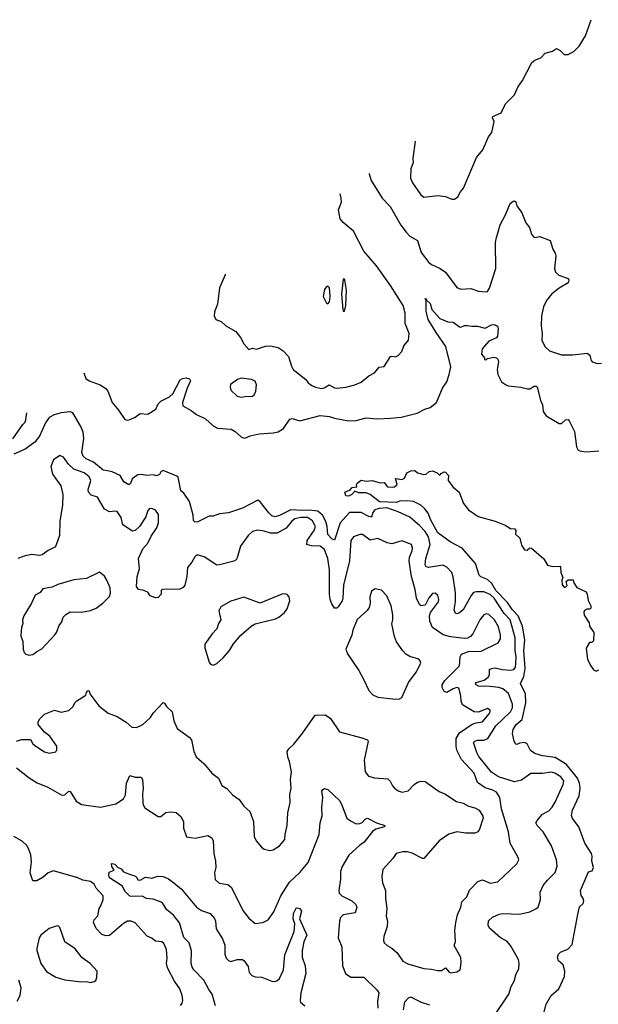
# Model space of a CAD drawing. Extents: x 2087054 to 2277909, y 548907 to 753496.
# Tile 442 of 444: x 2210331 to 2214862, y 741475 to 749183. Entities that reach past the tile are written whole.
import ezdxf

# ---------------------------------------------------------------- set-up
doc = ezdxf.new("R2010")
doc.units = 0

msp = doc.modelspace()

# ---------------------------------------------------------------- linework, layer by layer
at = {"layer": '0CON20XD'}
for points in [[(2213429, 748231.5), (2213410, 748095), (2213412.5, 748065), (2213393.3, 748015), (2213392.7, 747942.7), (2213406, 747905), (2213472.7, 747812.7), (2213495, 747793.3), (2213605, 747806.7), (2213665, 747797.5), (2213715, 747777.5), (2213735, 747777.5), (2213763, 747797), (2213782.5, 747835), (2213807.5, 747865), (2213907.5, 748105), (2213957.5, 748165), (2214002.5, 748265), (2214029.5, 748300.5), (2214047.5, 748385), (2214033.3, 748415), (2214036.7, 748425), (2214101.2, 748455), (2214135, 748523.3), (2214206.7, 748595), (2214231.2, 748655), (2214267.5, 748707.5), (2214342.7, 748847.3), (2214365, 748866.7), (2214412.5, 748885), (2214445, 748920), (2214503.9, 748936.1), (2214535, 748957.5), (2214563, 748943), (2214595, 748910), (2214625, 748910), (2214673.6, 748936.4), (2214713.3, 748975), (2214763, 749057), (2214806, 749183)], [(2213067.9, 747979.4), (2213068.1, 747975), (2213084.4, 747925), (2213170, 747785), (2213231.6, 747721.6), (2213316.2, 747575), (2213358.3, 747518.3), (2213387, 747487), (2213446, 747455), (2213475, 747360), (2213535, 747281.9), (2213555, 747266.7), (2213623.8, 747235), (2213665, 747206.2), (2213755, 747087.1), (2213785, 747073.1), (2213865, 747078.6), (2213925, 747057.5), (2213985, 747052.5), (2213995, 747056.2), (2214009.7, 747080.3), (2214060.5, 747235), (2214056.9, 747435), (2214062.1, 747467.9), (2214092.6, 747577.4), (2214135.6, 747655), (2214172.5, 747745), (2214195, 747761.2), (2214205, 747763.8), (2214215, 747756.7), (2214224.2, 747725), (2214262, 747672), (2214295, 747593.3), (2214323.8, 747555), (2214340, 747505), (2214355, 747483.3), (2214365, 747478.8), (2214405, 747486.7), (2214485, 747453.3), (2214505.6, 747385.6), (2214525.4, 747355.4), (2214530.6, 747335), (2214519.2, 747235), (2214527, 747207), (2214552.4, 747182.4), (2214625, 747155.7), (2214632, 747145), (2214625, 747124), (2214555, 747080.6), (2214496.9, 747035), (2214457.1, 746985), (2214432.5, 746935), (2214418.6, 746865), (2214414.2, 746785), (2214422.5, 746725), (2214420.8, 746675), (2214443.8, 746625), (2214480.3, 746590.3), (2214575, 746558.6), (2214660.3, 746559.7), (2214775, 746572.5), (2214795, 746556.7), (2214805.9, 746515.9), (2214815, 746503.3), (2214855, 746491.2), (2214887.5, 746495)], [(2211940.4, 747191.8), (2211941.2, 747185), (2211896, 747085), (2211880, 746955), (2211856, 746895), (2211854, 746865), (2211866, 746836), (2211909.7, 746819.7), (2211945, 746786), (2212022.4, 746742.4), (2212060, 746695), (2212085.6, 746645), (2212125, 746600), (2212155, 746611.2), (2212185.8, 746604.2), (2212255, 746627.5), (2212295, 746630.8), (2212355, 746616.2), (2212395, 746590), (2212436.4, 746546.4), (2212459.5, 746469.5), (2212473.3, 746445), (2212570.8, 746365), (2212590.3, 746340.3), (2212618.8, 746318.8), (2212647.5, 746305), (2212695, 746295.8), (2212715, 746300), (2212755, 746324.4), (2212795, 746300), (2212815, 746298.6), (2212885, 746305.8), (2212955.6, 746324.4), (2213005, 746346), (2213065, 746396), (2213110.5, 746419.5), (2213145, 746463.3), (2213185, 746467.5), (2213235, 746546.7), (2213245, 746550), (2213275, 746543.3), (2213295, 746553.3), (2213323.8, 746585), (2213340.3, 746629.7), (2213376.7, 746675), (2213380, 746725), (2213350, 746805), (2213350.6, 746885), (2213334.3, 746945), (2213235, 747102.5), (2213126, 747256), (2213025, 747371.4), (2212945, 747526.2), (2212864.1, 747594.1), (2212841.2, 747625), (2212826.7, 747695), (2212850, 747755), (2212848.8, 747785), (2212839.7, 747819.9)], [(2212875, 746900), (2212886.1, 746946.1), (2212889.2, 747065), (2212878, 747145), (2212875, 747152.5), (2212865, 747152.5), (2212851.1, 747035), (2212861.2, 746915), (2212865, 746900), (2212875, 746900)], [(2212745, 746957.5), (2212755.8, 746975), (2212762.5, 747015), (2212755.9, 747084.1), (2212745, 747097.5), (2212730.7, 747089.3), (2212718.3, 747071.7), (2212707.5, 747015), (2212733, 746963), (2212745, 746957.5)], [(2210834.1, 746419.1), (2210848, 746375), (2210874.6, 746354.6), (2210961.2, 746325), (2211006.3, 746296.3), (2211021.4, 746275), (2211055.3, 746185.3), (2211105.6, 746125), (2211155, 746052.5), (2211175, 746047.5), (2211195, 746053.3), (2211235, 746070), (2211275, 746099.2), (2211335, 746096), (2211395.8, 746134.2), (2211416, 746175), (2211435, 746196.2), (2211505, 746231.1), (2211529.6, 746255), (2211587, 746363), (2211605, 746373.6), (2211635, 746378.4), (2211662, 746372), (2211668.2, 746355), (2211642.5, 746297.5), (2211606.4, 746185), (2211609.1, 746159.1), (2211675, 746122.4), (2211715, 746091.1), (2211785, 746057.1), (2211845, 746002.5), (2211878.8, 745985), (2211987.4, 745977.4), (2212019.4, 745959.4), (2212066.7, 745915), (2212095, 745908), (2212135, 745924.2), (2212205, 745940), (2212315, 745947.8), (2212355, 745957.1), (2212396.7, 745983.3), (2212446.7, 746055), (2212465, 746060), (2212525, 746042.5), (2212685, 746085.6), (2212756.3, 746076.3), (2212795, 746063.3), (2212905, 746042.5), (2212965, 746045.5), (2213045, 746065.6), (2213127, 746057), (2213235, 746062.2), (2213317.7, 746072.3), (2213443.6, 746103.6), (2213502.5, 746135), (2213545, 746146.7), (2213593.8, 746186.2), (2213642.6, 746297.4), (2213675, 746346.7), (2213695.4, 746404.6), (2213707.5, 746465), (2213667.1, 746625), (2213593.5, 746735), (2213530, 746835), (2213515, 746900), (2213513, 746983), (2213505, 747000), (2213515, 746997.5), (2213517, 746987), (2213545, 746960), (2213558, 746915), (2213622, 746845), (2213683.6, 746816.4), (2213725, 746813.8), (2213775, 746778.8), (2213785, 746776.2), (2213815, 746788.8), (2213835, 746790), (2213872.4, 746782.4), (2213915, 746783.1), (2213975, 746767.1), (2214025, 746793.8), (2214045, 746796.2), (2214065, 746790), (2214073.6, 746783.6), (2214078, 746765), (2214073.3, 746705), (2214065, 746693.3), (2214003.6, 746666.4), (2213952, 746605), (2213946.7, 746565), (2213970, 746535), (2213971.7, 746521.7), (2213985, 746520), (2213995, 746530), (2214045, 746540), (2214065, 746536.7), (2214076.4, 746526.4), (2214081.2, 746505), (2214070, 746445), (2214074.2, 746405), (2214105, 746346.7), (2214135, 746326), (2214155, 746317.5), (2214255, 746306.2), (2214306.4, 746293.6), (2214326.2, 746293.8), (2214360, 746315), (2214375, 746313.3), (2214383.3, 746305), (2214411.2, 746195), (2214425, 746170), (2214431.2, 746115), (2214455, 746081.2), (2214555, 746022.5), (2214575, 746022.5), (2214605, 746050), (2214625, 746052.5), (2214635, 746042.5), (2214675, 745960), (2214690.3, 745840.3), (2214705, 745814), (2214717, 745807), (2214765, 745800.5), (2214865, 745806.9)], [(2212065, 746227.5), (2212095, 746234.2), (2212155, 746236.2), (2212168, 746245), (2212180.8, 746275), (2212184.2, 746325), (2212175, 746352), (2212146.6, 746366.6), (2212065, 746375.8), (2212037.1, 746365), (2211982.7, 746327.3), (2211978.8, 746305), (2211985, 746282.5), (2212035, 746236.7), (2212065, 746227.5)], [(2210277.7, 745902.3), (2210355, 746013.3), (2210375, 746032.5), (2210379.3, 746050.7), (2210386.6, 746106.4)], [(2214045, 741380), (2214162, 741555), (2214179.2, 741615), (2214204, 741655), (2214216, 741705), (2214240, 741755), (2214242, 741795), (2214236.2, 741825), (2214174.2, 741935), (2214145, 741970), (2214095.3, 741995.3), (2214011.1, 742071.1), (2214000, 742095), (2214002.3, 742127.7), (2214032.8, 742157.2), (2214085, 742181.1), (2214115, 742185.5), (2214245, 742180), (2214325, 742199.2), (2214372.5, 742222.5), (2214390, 742235), (2214403.9, 742276.1), (2214408.8, 742295), (2214407, 742353), (2214430.6, 742405), (2214463.1, 742446.9), (2214524.5, 742505.5), (2214540, 742555), (2214535.6, 742605), (2214495.6, 742715), (2214431.1, 742825), (2214382.9, 742875), (2214374.2, 742895), (2214384, 742915), (2214426.4, 742963.6), (2214475, 742988.6), (2214501.8, 743018.2), (2214525, 743056), (2214587.8, 743195), (2214592.2, 743225), (2214569.5, 743255), (2214521.9, 743285), (2214495, 743291.8), (2214425, 743281.8), (2214335, 743281.5), (2214259.4, 743230.6), (2214205, 743215.9), (2214081.1, 743255), (2214025, 743293.1), (2213927.5, 743415), (2213910, 743445), (2213885.8, 743525), (2213894, 743535), (2213915, 743542.7), (2213965, 743543.6), (2213996.7, 743555), (2214059.7, 743655), (2214173.9, 743765), (2214190.4, 743795), (2214190, 743825), (2214157.6, 743907.6), (2214115, 743944.6), (2214083.8, 743955), (2214015, 743963.7), (2213925, 743965.4), (2213906.7, 743975), (2213901.5, 743985), (2213906, 743995), (2213967.7, 744012.3), (2213999.6, 744035), (2214010.4, 744055), (2214010, 744095), (2214025.3, 744104.7), (2214055, 744109.1), (2214110, 744095), (2214175, 744090), (2214201.1, 744095), (2214213.4, 744115), (2214217.4, 744142.6), (2214218.9, 744195), (2214212, 744245), (2214212.2, 744345), (2214171.9, 744485), (2214123.7, 744533.7), (2214046.7, 744655), (2214015, 744681.9), (2213964.8, 744704.8), (2213905, 744704.7), (2213885, 744697.7), (2213866.2, 744675), (2213805, 744562.5), (2213775, 744540.6), (2213755, 744532), (2213743.3, 744535), (2213733.6, 744563.6), (2213744.7, 744625), (2213743.3, 744695), (2213725, 744822.5), (2213714.4, 744855), (2213675, 744895.8), (2213645, 744912.9), (2213533.6, 744893.6), (2213515, 744900), (2213507.3, 744915), (2213511.1, 744965), (2213544.7, 745075), (2213532.2, 745135), (2213505.9, 745175.9), (2213465, 745220.7), (2213385, 745287.8), (2213295, 745329.7), (2213205, 745362.2), (2213145, 745355.5), (2213113.2, 745345), (2213095.3, 745325), (2213085, 745289.2), (2213065, 745293.2), (2213005, 745324.2), (2212915, 745324.7), (2212840.3, 745245), (2212795, 745108), (2212775, 745120), (2212743.4, 745153.4), (2212739.8, 745215), (2212728.3, 745255), (2212701.3, 745305), (2212665, 745334.5), (2212595, 745344.4), (2212545, 745340.4), (2212455, 745345.8), (2212365, 745301.6), (2212331.7, 745291.7), (2212305, 745297.9), (2212281.2, 745321.2), (2212215, 745407.6), (2212195, 745420.8), (2212075, 745357.9), (2211965, 745321.4), (2211895, 745313.8), (2211845, 745296.2), (2211815, 745295.8), (2211725, 745250.8), (2211705, 745248), (2211692.1, 745262.1), (2211688.9, 745305), (2211660.9, 745410.9), (2211615.8, 745475.8), (2211593.3, 745495), (2211571.7, 745601.7), (2211560.7, 745610.7), (2211455, 745652.5), (2211437, 745643), (2211426.4, 745623.6), (2211405, 745613.3), (2211375, 745619.2), (2211326.1, 745613.9), (2211285, 745622.2), (2211255, 745620), (2211212.2, 745587.8), (2211198.3, 745551.7), (2211185, 745540.6), (2211146, 745565), (2211117.8, 745615), (2211055, 745643.7), (2211019.6, 745650.4), (2210985, 745657.5), (2210909.7, 745719.7), (2210852.5, 745745), (2210827.1, 745765), (2210817.1, 745795), (2210832.7, 745905), (2210826.9, 745955), (2210809.3, 745999.3), (2210748, 746105), (2210725, 746114.3), (2210655, 746105.5), (2210601.4, 746088.6), (2210562.5, 746067.5), (2210532.8, 746027.2), (2210485, 745922), (2210450, 745875), (2210375, 745820), (2210285, 745782.5)], [(2212757.8, 744815), (2212757.7, 744875), (2212745.2, 744965.2), (2212716.9, 745035), (2212685, 745060.8), (2212615, 745063.5), (2212580, 745075), (2212583.2, 745105), (2212638.2, 745185), (2212646.5, 745215), (2212625, 745260.9), (2212585, 745285.7), (2212533.4, 745286.6), (2212485, 745274.1), (2212461.8, 745258.2), (2212417.8, 745202.2), (2212346.7, 745163.3), (2212295, 745162.5), (2212245, 745180), (2212195, 745187.8), (2212155, 745175.7), (2212120.8, 745145), (2212059.2, 745060.8), (2212035, 744968.8), (2212025, 744953.8), (2212007, 744943), (2211895, 744914), (2211875, 744913.8), (2211775, 744977.8), (2211730.6, 744990.6), (2211715, 744990), (2211702.1, 744977.9), (2211678, 744935), (2211646.2, 744895), (2211640.8, 744825), (2211624, 744755), (2211611.7, 744738.3), (2211584.1, 744725.9), (2211446.7, 744723.3), (2211440, 744715), (2211438, 744685), (2211415, 744658.8), (2211395, 744656.7), (2211351.7, 744671.7), (2211335, 744700), (2211295, 744716), (2211261.7, 744721.7), (2211246, 744745), (2211250, 744825), (2211270, 744885), (2211260.5, 744965), (2211295, 745040.8), (2211335.6, 745085), (2211361.1, 745138.9), (2211406.2, 745203.8), (2211417.8, 745245), (2211418.7, 745308.7), (2211395, 745342), (2211365, 745357.5), (2211345, 745353.8), (2211331.4, 745335), (2211317.7, 745292.3), (2211269.4, 745215), (2211235, 745184.2), (2211215, 745180), (2211138.3, 745228.3), (2211125.6, 745285), (2211095, 745332.5), (2211075, 745335.7), (2211035, 745330), (2210995, 745350.8), (2210940.8, 745445), (2210891.7, 745461.7), (2210870.6, 745485), (2210867.8, 745505), (2210887.5, 745575), (2210875, 745604.2), (2210835, 745634.5), (2210755, 745665.5), (2210712.9, 745702.9), (2210675, 745758.8), (2210645, 745770), (2210595, 745736.7), (2210576, 745685), (2210588, 745625), (2210654.2, 745535), (2210669.5, 745465), (2210666.9, 745385), (2210645.8, 745255), (2210642.5, 745145), (2210613.3, 745065), (2210605, 745054), (2210552.7, 745027.3), (2210507.7, 744992.3), (2210485, 744989.2), (2210425, 744995.6), (2210373.2, 744986.8), (2210315.6, 744964.4)], [(2213248, 745522), (2213265, 745526.7), (2213287.5, 745545), (2213275, 745590), (2213325, 745582.5), (2213345, 745592.5), (2213363.3, 745635), (2213395, 745652), (2213425, 745653.3), (2213446.1, 745636.1), (2213495, 745623.3), (2213513.9, 745626.1), (2213537.5, 745645), (2213565, 745651.2), (2213600, 745635), (2213615, 745620), (2213625, 745620), (2213630.7, 745629.3), (2213655, 745642.5), (2213665, 745640), (2213688.8, 745615), (2213686.7, 745575), (2213723.8, 745525), (2213773.3, 745485), (2213806, 745395), (2213846, 745345), (2213922.4, 745292.4), (2214055, 745258), (2214132.5, 745225), (2214175, 745198.8), (2214208.3, 745198.3), (2214216.2, 745185), (2214213.3, 745155), (2214247.5, 745125), (2214260.5, 745070.5), (2214285, 745033.3), (2214305, 745030), (2214325, 745047.5), (2214340, 745045), (2214435, 744962.5), (2214463.9, 744913.9), (2214505, 744903.3), (2214560, 744905), (2214567, 744897), (2214570, 744855), (2214583.3, 744815), (2214577.5, 744795), (2214578.3, 744758.3), (2214595, 744740), (2214605, 744740), (2214617, 744753), (2214610, 744785), (2214625, 744796.7), (2214665, 744797.5), (2214670, 744775), (2214695, 744737.5), (2214767.5, 744705), (2214776.1, 744686.1), (2214783.8, 744635), (2214803.3, 744595), (2214802.5, 744575), (2214795, 744567.5), (2214773, 744567), (2214755, 744557.5), (2214750, 744545), (2214752.3, 744522.3), (2214791.7, 744461.7), (2214792.5, 744435), (2214826.7, 744385), (2214825, 744320), (2214811.7, 744308.3), (2214793.6, 744306.4), (2214766.1, 744263.9), (2214778, 744175), (2214803.3, 744125), (2214825, 744092.5), (2214845, 744082.5), (2214865, 744092.5)], [(2214417.9, 741332.1), (2214454.4, 741475.6), (2214494, 741545), (2214551.9, 741595), (2214596.4, 741693.6), (2214600.6, 741735), (2214585.8, 741785), (2214551.2, 741815), (2214543.3, 741845), (2214551.7, 741868.3), (2214565, 741882.5), (2214623.2, 741906.8), (2214656.3, 741943.7), (2214702.9, 742177.1), (2214715, 742236.7), (2214742.5, 742265), (2214748.6, 742285), (2214744.2, 742304.2), (2214727.7, 742327.7), (2214724, 742365), (2214785, 742511.2), (2214815, 742519.2), (2214824.4, 742545), (2214810.6, 742595), (2214814.3, 742635), (2214808.1, 742655), (2214755.6, 742735), (2214710, 742865), (2214660.3, 742930.3), (2214652.7, 742952.7), (2214659.1, 742995), (2214712.1, 743107.9), (2214721.2, 743165), (2214715.2, 743205.2), (2214699.7, 743245), (2214612.7, 743352.7), (2214525, 743406.5), (2214425, 743418.7), (2214365, 743439.2), (2214331.9, 743461.9), (2214305, 743514), (2214284.2, 743524.2), (2214245, 743518.8), (2214225, 743507.5), (2214215, 743512.5), (2214202, 743535), (2214190, 743595), (2214194.2, 743625), (2214218.1, 743665), (2214266.2, 743705), (2214295.8, 743835), (2214290.7, 743905), (2214251.9, 743985), (2214278.9, 744041.1), (2214290.2, 744105), (2214279, 744245), (2214287, 744327), (2214267.4, 744435), (2214233.3, 744515), (2214187.4, 744565), (2214150.9, 744620.9), (2214060, 744715), (2214027.9, 744767.9), (2213995, 744799.6), (2213942.5, 744822.5), (2213928, 744835), (2213900.6, 744925), (2213796.4, 745046.4), (2213701.2, 745095), (2213605, 745166.5), (2213550.6, 745265), (2213529.7, 745319.7), (2213504.6, 745354.6), (2213472.1, 745382.1), (2213415, 745410), (2213365, 745416.7), (2213307, 745413), (2213278, 745402), (2213148.6, 745408.6), (2213075, 745465.7), (2213045, 745478), (2212985, 745480), (2212955, 745492.5), (2212932.5, 745465), (2212905, 745452), (2212884.3, 745454.3), (2212877.5, 745485), (2212918.3, 745501.7), (2212935, 745520), (2212970, 745525), (2212967.5, 745545), (2212973.3, 745555), (2213005, 745579.2), (2213045, 745571.2), (2213090, 745575), (2213155, 745556.7), (2213185, 745560), (2213210, 745525), (2213248, 745522)], [(2210305, 743534.3), (2210345, 743547.5), (2210415, 743546.7), (2210433.8, 743515), (2210456.7, 743495), (2210525, 743451.2), (2210561.7, 743441.7), (2210615, 743452.5), (2210623, 743467), (2210621.2, 743495), (2210568, 743575), (2210526, 743606), (2210476.7, 743665), (2210476.7, 743685), (2210489.5, 743710.5), (2210525, 743746.7), (2210603.6, 743776.4), (2210655, 743762.5), (2210716.1, 743773.9), (2210750, 743805), (2210763.3, 743835), (2210778.3, 743851.7), (2210850, 743895), (2210853, 743917), (2210865, 743930), (2210875, 743930), (2210880, 743905), (2210950.5, 743810.5), (2211025, 743754), (2211095, 743728), (2211165, 743684), (2211210, 743645), (2211245, 743642.5), (2211295, 743666), (2211355, 743721.2), (2211376.2, 743755), (2211455, 743837.5), (2211465, 743832.5), (2211480, 743805), (2211525.7, 743765.7), (2211537.1, 743695), (2211564.2, 743635), (2211657, 743567), (2211675.4, 743545.4), (2211695.6, 743455), (2211713.2, 743413.2), (2211775, 743356.2), (2211835.5, 743285.5), (2211888, 743245), (2211915, 743186.7), (2211954.3, 743164.3), (2211996.7, 743115), (2212048.7, 743078.7), (2212086.6, 743026.6), (2212132, 742985), (2212162.5, 742905), (2212168.3, 742788.3), (2212183.3, 742755), (2212223.8, 742705), (2212245, 742690), (2212289.3, 742679.3), (2212315, 742683.8), (2212365, 742716.7), (2212408, 742765), (2212408.8, 742805), (2212425.8, 742875), (2212430.8, 742975), (2212448, 743055), (2212447.7, 743117.7), (2212457.1, 743165), (2212452.2, 743235), (2212459.5, 743295), (2212444.5, 743374.5), (2212430.4, 743410.4), (2212425.4, 743455), (2212438.5, 743475), (2212478.5, 743511.5), (2212548.8, 743601.2), (2212645, 743738.1), (2212725, 743740), (2212765, 743713.3), (2212835, 743608), (2213010.3, 743559.7), (2213055, 743545.8), (2213060, 743535), (2213029.4, 743385), (2213037.5, 743295), (2213061.7, 743261.7), (2213108.3, 743248.3), (2213215, 743239.2), (2213232.1, 743222.1), (2213249.2, 743185), (2213265, 743166), (2213295, 743146), (2213325, 743136), (2213374.1, 743145.9), (2213421.2, 743195), (2213447, 743213), (2213475, 743220.8), (2213505, 743220), (2213615, 743141.4), (2213661.3, 743121.3), (2213752.6, 743062.6), (2213805, 743048.6), (2213845, 743025.8), (2213895, 743014), (2213928.8, 742995), (2213958.3, 742948.3), (2213960.8, 742935), (2213932, 742845), (2213920, 742825), (2213895.9, 742814.1), (2213825, 742814.2), (2213755, 742826), (2213692.2, 742807.8), (2213615, 742755.6), (2213495, 742616.2), (2213485, 742616.2), (2213405, 742657.1), (2213365, 742668.5), (2213331.4, 742668.6), (2213278.8, 742655), (2213254.3, 742615.7), (2213175, 742530), (2213168, 742475), (2213172.9, 742425), (2213196.7, 742365), (2213194.5, 742305.5), (2213207.3, 742225), (2213200, 742165), (2213211.9, 742125), (2213208.1, 742085), (2213182, 742005), (2213180, 741975), (2213186.2, 741955), (2213208.8, 741935), (2213245.5, 741915.5), (2213287.4, 741877.4), (2213331.5, 741811.5), (2213371.1, 741791.1), (2213495, 741754.2), (2213555, 741750.8), (2213601.7, 741738.3), (2213635, 741738.8), (2213665, 741760), (2213695, 741727.5), (2213708.3, 741721.7), (2213755, 741730), (2213780, 741745), (2213783, 741757), (2213788.8, 741805), (2213785, 741840), (2213734, 741935), (2213743.6, 741966.4), (2213738.1, 742055), (2213745.5, 742114.5), (2213758.6, 742175), (2213784.4, 742235.6), (2213792.9, 742277.1), (2213832.9, 742315), (2213852.7, 742367.3), (2213920, 742435), (2213955, 742448.8), (2214014.2, 742424.2), (2214075.9, 742434.1), (2214223.3, 742575), (2214238.8, 742605), (2214234, 742625), (2214171.9, 742735), (2214157.8, 742825), (2214103.9, 743006.1), (2214090.5, 743095), (2214064.3, 743135), (2214035, 743150), (2213975, 743169.6), (2213915, 743212), (2213890.5, 743285), (2213791.7, 743391.7), (2213755.4, 743465), (2213748.7, 743495), (2213750.3, 743555), (2213775, 743599.1), (2213875, 743668.5), (2213905, 743679.4), (2213955, 743685.7), (2214005.6, 743745), (2214015.6, 743765), (2214015, 743777.5), (2213995, 743790), (2213925, 743762.5), (2213890, 743765), (2213798.6, 743818.6), (2213787.3, 743847.3), (2213785, 743890), (2213770.5, 743950.5), (2213755, 743953.8), (2213725, 743944.2), (2213675, 743917.1), (2213654.6, 743924.6), (2213640.5, 743955), (2213639.6, 743975), (2213659.5, 744010.5), (2213774.4, 744125), (2213780, 744195), (2213790.8, 744215), (2213845, 744236.7), (2213945, 744240), (2214078, 744305), (2214095.6, 744335), (2214095.5, 744365), (2214080.2, 744430.2), (2214048.2, 744485), (2214005, 744527.1), (2213985, 744532.5), (2213965.6, 744524.4), (2213933.5, 744485), (2213879.4, 744375), (2213862.5, 744355), (2213838, 744342), (2213815, 744339.5), (2213705, 744351.8), (2213646.1, 744366.1), (2213564.8, 744424.8), (2213542.2, 744475), (2213541.5, 744515), (2213549.1, 744540.9), (2213609.5, 744625), (2213614.4, 744645), (2213605.6, 744675), (2213585, 744692.5), (2213565, 744690.8), (2213535, 744656), (2213505, 744600), (2213475, 744594.3), (2213463.1, 744605), (2213438.5, 744655), (2213428.9, 744721.1), (2213400, 744825), (2213382, 744945), (2213384.1, 744975.9), (2213404.4, 745025), (2213406.7, 745046.7), (2213398.8, 745075), (2213324.1, 745104.1), (2213245, 745080.9), (2213208.5, 745088.5), (2213135, 745120.5), (2213075, 745107.3), (2213015, 745151.9), (2212995, 745152.9), (2212945, 745134.3), (2212923.9, 745106.1), (2212913.7, 744946.4), (2212867.9, 744755), (2212862.7, 744655), (2212856.5, 744633.5), (2212825, 744585.8), (2212815, 744576), (2212795, 744576.7), (2212775, 744608.8), (2212763.3, 744643.3), (2212755.9, 744685), (2212757.8, 744815)], [(2210405, 744207.5), (2210435, 744213.3), (2210465, 744237.5), (2210505, 744257.5), (2210605, 744366.2), (2210618, 744385), (2210638.8, 744441.2), (2210660.7, 744469.3), (2210671.2, 744505), (2210692.7, 744527.3), (2210725, 744546.2), (2210815, 744546), (2210885, 744557.5), (2210930, 744575), (2210983.3, 744615), (2211035, 744667.5), (2211043, 744693), (2211039.2, 744735), (2211013.8, 744795), (2210995, 744826.2), (2210955, 744857.1), (2210855, 744809.4), (2210755, 744797.5), (2210628.7, 744761.3), (2210585, 744739.2), (2210513, 744727), (2210492, 744698), (2210453.1, 744676.9), (2210424.2, 744615), (2210362.5, 744515), (2210353.3, 744485), (2210356.2, 744455), (2210343.8, 744425), (2210341.2, 744395), (2210339.3, 744359.3), (2210356.7, 744315), (2210357.5, 744255), (2210365, 744230), (2210380, 744215), (2210405, 744207.5)], [(2211845, 744130), (2211855, 744133.3), (2211875, 744143.3), (2211925, 744186.7), (2211973.8, 744245), (2212004.2, 744295.8), (2212063.3, 744365), (2212144.2, 744435.8), (2212175.9, 744454.1), (2212335, 744492.5), (2212360, 744505), (2212405, 744542.5), (2212425, 744570), (2212446.1, 744633.9), (2212440, 744665), (2212425, 744683.3), (2212405, 744688.8), (2212385, 744686), (2212215, 744615.8), (2212085, 744661.2), (2211985, 744631.2), (2211905, 744586.2), (2211890, 744555), (2211906.7, 744485), (2211888, 744455), (2211875, 744413.3), (2211838.8, 744375), (2211780, 744295), (2211782, 744265), (2211814, 744154), (2211826.4, 744136.4), (2211845, 744130)], [(2213275, 743863.3), (2213305, 743867.5), (2213323, 743877), (2213376.4, 743993.6), (2213436.7, 744075), (2213472.5, 744145), (2213467.5, 744165), (2213457, 744177), (2213385, 744196.7), (2213355, 744216.7), (2213331.2, 744241.2), (2213283, 744313), (2213266, 744355), (2213244.2, 744454.2), (2213252, 744485), (2213252.5, 744525), (2213241.2, 744595), (2213205, 744672.5), (2213165, 744716.7), (2213115, 744726.7), (2213085, 744710), (2213073.3, 744665), (2213076.7, 744615), (2213067.7, 744582.3), (2213051.7, 744558.3), (2212973, 744487), (2212940.8, 744405), (2212932.5, 744365), (2212883.9, 744256.1), (2212898.8, 744218.8), (2212987.3, 744087.3), (2213026, 744016), (2213065, 743932.5), (2213096.4, 743896.4), (2213135, 743880), (2213275, 743863.3)], [(2210305, 743326), (2210405, 743247.5), (2210468, 743208), (2210552, 743175), (2210661.3, 743111.3), (2210685, 743114.2), (2210715, 743142.5), (2210725, 743142), (2210772.5, 743065), (2210815, 743039.2), (2210965, 743018.9), (2211085, 743043.8), (2211145, 743084.4), (2211160.4, 743115), (2211167.5, 743205), (2211193.9, 743266.1), (2211235, 743252), (2211283.3, 743253.3), (2211293.8, 743235), (2211298.8, 743165), (2211292.3, 743122.3), (2211294.1, 743054.1), (2211296.7, 743036.7), (2211311.7, 743011.7), (2211415, 742944), (2211435, 742946.2), (2211475, 742976.2), (2211515, 742982), (2211555, 742976.7), (2211593.3, 742945), (2211613.8, 742905), (2211614.1, 742854.1), (2211636.4, 742786.4), (2211705, 742776), (2211805, 742797.5), (2211836.8, 742776.8), (2211845.8, 742755.8), (2211850, 742655), (2211865.5, 742595.5), (2211868.1, 742545), (2211855.7, 742505), (2211863, 742453), (2211892.3, 742422.3), (2211962.1, 742412.1), (2211990.2, 742390.2), (2212079.2, 742209.2), (2212125, 742148), (2212175, 742107.5), (2212235.7, 742114.3), (2212276, 742135), (2212320.9, 742199.1), (2212375.2, 742324.8), (2212445, 742432), (2212525, 742506.9), (2212590.5, 742585), (2212675.6, 742805), (2212683.1, 742895), (2212698.7, 742951.3), (2212695.8, 743015), (2212704.2, 743095), (2212696.4, 743143.6), (2212705, 743157.5), (2212717, 743163), (2212745, 743156.7), (2212835, 743070), (2212852, 743042), (2212892.1, 742932.1), (2212920.3, 742910.3), (2212965, 742888.8), (2212995, 742889.2), (2213013, 742897), (2213035.9, 742924.1), (2213055, 742931.2), (2213124.6, 742894.6), (2213190, 742875), (2213187.5, 742865), (2213120, 742845), (2213092.8, 742827.2), (2213028.6, 742745), (2212991.4, 742718.6), (2212908.9, 742641.1), (2212855.4, 742554.6), (2212842.2, 742515), (2212843.3, 742455), (2212830, 742365), (2212834, 742345), (2212853.3, 742325), (2212931.2, 742285), (2212963.8, 742255), (2212970.8, 742235), (2212957.9, 742192.1), (2212865, 742174.3), (2212844.3, 742155), (2212835.6, 742124.4), (2212825.5, 741995.5), (2212853.3, 741925), (2212860, 741775), (2212881.2, 741715), (2212925, 741687.5), (2213026.5, 741686.5), (2213128.7, 741588.7), (2213143.8, 741565), (2213132.1, 741497.9), (2213136, 741445)], [(2211591.2, 741465), (2211603.8, 741485), (2211608, 741505), (2211604, 741545), (2211584.3, 741595), (2211542.2, 741655), (2211489.6, 741759.6), (2211480.4, 741795), (2211485.5, 741835.5), (2211481.4, 741905), (2211460.9, 741950.9), (2211445, 741964), (2211395, 741968), (2211365, 741992.9), (2211328.3, 742008.3), (2211235, 742111.4), (2211205, 742126.9), (2211175, 742124.5), (2211145, 742108.5), (2211035, 742014.2), (2211005, 742011.4), (2210975, 742020), (2210929.1, 742069.1), (2210909.4, 742115), (2210912.9, 742135), (2210941.8, 742168.2), (2210954.6, 742225), (2210965.6, 742245), (2210985.7, 742295), (2210984.2, 742325), (2210930.8, 742385), (2210913.8, 742415), (2210885, 742435.7), (2210825, 742447.1), (2210785, 742464.4), (2210595, 742520), (2210555, 742503.1), (2210515, 742470.8), (2210465, 742442.5), (2210435, 742442.5), (2210414, 742505), (2210422.7, 742587.3), (2210419.4, 742645), (2210400.5, 742695), (2210386.9, 742716.9), (2210350.9, 742750.9), (2210285, 742787.3)], [(2211863.3, 741463.3), (2211839.3, 741555), (2211811.8, 741591.8), (2211772.9, 741662.9), (2211693.5, 741745), (2211681.5, 741765), (2211674.5, 741795.5), (2211676.6, 741893.4), (2211656.9, 741955), (2211616.7, 741996.7), (2211581.7, 742111.7), (2211535, 742172), (2211483.4, 742213.4), (2211452, 742265), (2211440, 742275), (2211375, 742297.1), (2211325, 742303.1), (2211290.5, 742320.5), (2211215, 742317.8), (2211192.4, 742322.4), (2211155, 742360), (2211135, 742398.6), (2211035, 742465.8), (2211028.1, 742485), (2211031.7, 742508.3), (2211070, 742525), (2211053, 742553), (2211050, 742575), (2211055, 742577.5), (2211075, 742572.5), (2211097.5, 742547.5), (2211125, 742536.2), (2211145, 742511.2), (2211183.8, 742496.2), (2211237, 742477), (2211248.3, 742468.3), (2211255, 742450), (2211275, 742447.5), (2211315, 742470), (2211365, 742462), (2211412, 742478), (2211455, 742475.6), (2211495, 742456.9), (2211538.6, 742425), (2211598.8, 742375), (2211715.8, 742235.8), (2211755, 742208.6), (2211823.3, 742185), (2211855.8, 742145.8), (2211863.8, 742125), (2211868.8, 742065), (2211917.9, 741987.9), (2211937.7, 741937.7), (2211937.1, 741867.1), (2211947.1, 741835), (2211965, 741817.5), (2211985, 741810.8), (2212035, 741826), (2212076.1, 741826.1), (2212090, 741815), (2212120.3, 741770.3), (2212129.2, 741725), (2212149.5, 741699.5), (2212175, 741690), (2212227, 741687), (2212305, 741655.6), (2212327.4, 741652.6), (2212345, 741658.1), (2212365, 741675.7), (2212397.5, 741745), (2212406.8, 741863.2), (2212479.2, 742045), (2212484.6, 742105), (2212472.7, 742145), (2212475, 742186.7), (2212495, 742226.2), (2212505, 742231.2), (2212523.9, 742223.9), (2212538.8, 742205), (2212521.9, 742145), (2212579.4, 742015), (2212555.5, 741965), (2212542.1, 741895), (2212542.9, 741845), (2212567.5, 741775), (2212572.7, 741715), (2212533.5, 741565), (2212526.9, 741505), (2212530.3, 741490.3), (2212563.9, 741463.9)], [(2210885, 741646.7), (2210915, 741652.5), (2210928.3, 741661.7), (2210936.1, 741683.9), (2210937.5, 741735), (2210883.3, 741795), (2210819.4, 741839.4), (2210765, 741908), (2210685, 741963.8), (2210646.2, 742075), (2210635, 742087.5), (2210625, 742090), (2210563, 742067), (2210496.7, 742015), (2210483.8, 741995), (2210464, 741915), (2210464.2, 741895), (2210495.7, 741795), (2210540.9, 741730.9), (2210615, 741686.2), (2210685, 741666), (2210815, 741650), (2210853.6, 741653.6), (2210885, 741646.7)], [(2210311.7, 741498.3), (2210335.5, 741544.5), (2210342.5, 741605), (2210324, 741665)], [(2213337.6, 741432.4), (2213348, 741495), (2213375.6, 741524.4), (2213395, 741532.5), (2213432.9, 741512.9), (2213475, 741491.2), (2213540.6, 741470.6)]]:
    msp.add_lwpolyline(points, dxfattribs=at)

doc.saveas('drawing.dxf')
